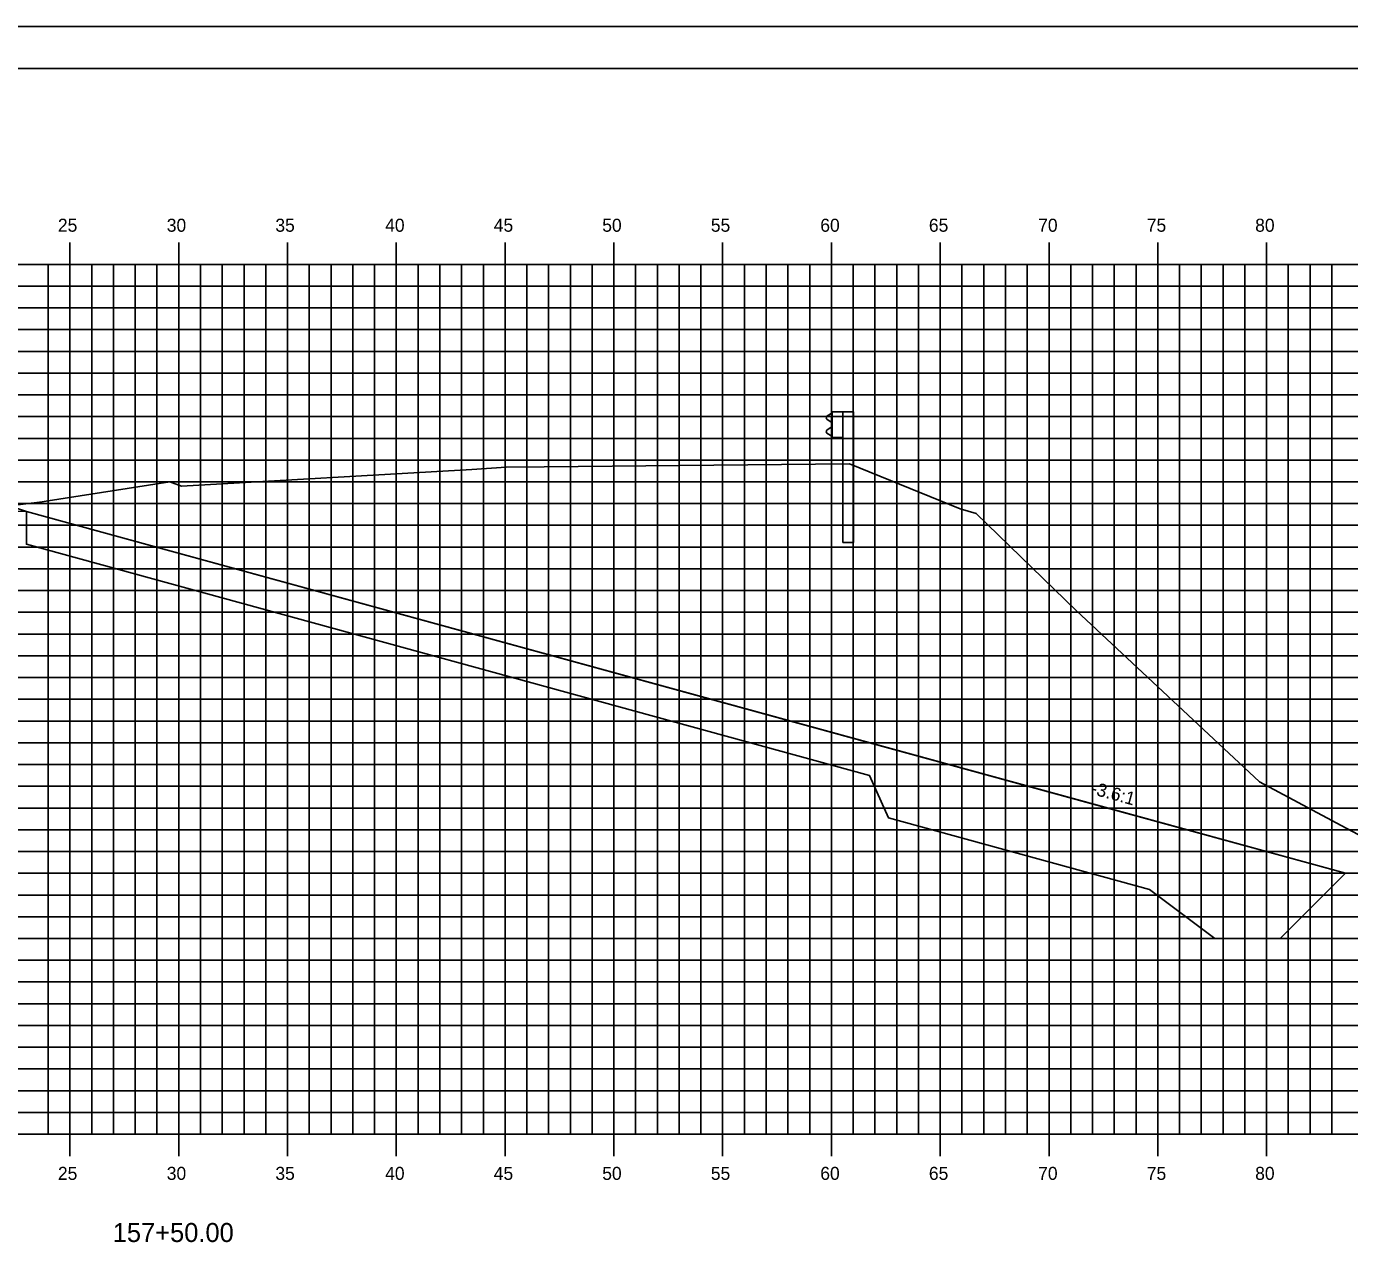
# Model space of a CAD drawing. Extents: x 850598 to 870284, y 366541 to 366651.
# Drawn here: x 852891.5 to 852952.3, y 366595.1 to 366651.2 of the extents above; entities that cross this region are included whole.
import ezdxf

# ---------------------------------------------------------------- set-up
doc = ezdxf.new("R2010")
doc.units = 0
for name, color, linetype in [('ANNOTATION', 7, 'Continuous'), ('BORDER', 7, 'Continuous'), ('D_Drainage_RipRap', 7, 'Continuous'), ('D_Roadway_Centerline', 7, 'Continuous'), ('D_Roadway_SlopeLines', 7, 'Continuous'), ('D_Roadway_SubGrade', 7, 'Continuous'), ('H_V ANNOTATION', 7, 'Continuous'), ('MAJOR', 7, 'Continuous'), ('MINOR', 7, 'Continuous'), ('PLOT BOUNDARY', 7, 'Continuous'), ('S_Guardrail_Beam', 7, 'Continuous'), ('S_Roadway_Centerline', 7, 'Continuous')]:
    doc.layers.add(name, color=color, linetype=linetype)

msp = doc.modelspace()

# ---------------------------------------------------------------- linework, layer by layer
at = {"layer": 'BORDER'}
msp.add_line((852983.463, 366649.225), (852823.463, 366649.225), dxfattribs=at)
at = {"layer": 'D_Drainage_RipRap'}
msp.add_lwpolyline([(852930.216, 366618.225), (852942.226, 366614.931), (852952.088, 366612.225), (852949.088, 366609.225), (852946.088, 366609.225), (852943.088, 366611.481), (852931.078, 366614.775), (852930.216, 366616.725), (852891.462, 366627.356), (852891.462, 366628.856)], close=True, dxfattribs=at)
at = {"layer": 'D_Roadway_Centerline'}
msp.add_lwpolyline([(852836.866, 366625.444), (852843.462, 366627.643), (852847.264, 366628.91), (852853.462, 366630.976), (852857.462, 366631.216), (852868.462, 366631.546), (852879.462, 366631.216), (852883.462, 366630.976), (852885.462, 366630.856), (852891.462, 366628.856), (852930.216, 366618.225), (852942.226, 366614.931), (852952.088, 366612.225), (852956.088, 366612.225)], dxfattribs=at)
at = {"layer": 'D_Roadway_SlopeLines'}
msp.add_lwpolyline([(852891.462, 366628.856), (852952.088, 366612.225), (852952.088, 366612.225)], dxfattribs=at)
at = {"layer": 'D_Roadway_SubGrade'}
msp.add_lwpolyline([(852879.462, 366630.716), (852880.462, 366630.656), (852880.462, 366630.906), (852885.462, 366630.606), (852885.462, 366630.856), (852891.462, 366628.856), (852879.462, 366629.216)], close=True, dxfattribs=at)
at = {"layer": 'MAJOR'}
for p, q in [((852893.462, 366641.227), (852893.462, 366640.225)), ((852893.462, 366641.227), (852893.462, 366640.225)), ((852898.462, 366641.227), (852898.462, 366640.225)), ((852898.462, 366641.227), (852898.462, 366640.225)), ((852903.462, 366641.227), (852903.462, 366640.225)), ((852903.462, 366641.227), (852903.462, 366640.225)), ((852908.462, 366641.227), (852908.462, 366640.225)), ((852908.462, 366641.227), (852908.462, 366640.225)), ((852913.462, 366641.227), (852913.462, 366640.225)), ((852913.462, 366641.227), (852913.462, 366640.225)), ((852918.462, 366641.227), (852918.462, 366640.225)), ((852918.462, 366641.227), (852918.462, 366640.225)), ((852923.462, 366641.227), (852923.462, 366640.225)), ((852923.462, 366641.227), (852923.462, 366640.225)), ((852928.462, 366641.227), (852928.462, 366640.225)), ((852928.462, 366641.227), (852928.462, 366640.225)), ((852933.462, 366641.227), (852933.462, 366640.225)), ((852933.462, 366641.227), (852933.462, 366640.225)), ((852938.462, 366641.227), (852938.462, 366640.225)), ((852938.462, 366641.227), (852938.462, 366640.225)), ((852943.462, 366641.227), (852943.462, 366640.225)), ((852943.462, 366641.227), (852943.462, 366640.225)), ((852948.462, 366641.227), (852948.462, 366640.225)), ((852948.462, 366641.227), (852948.462, 366640.225)), ((852828.462, 366640.225), (852968.462, 366640.225)), ((852828.462, 366640.225), (852968.462, 366640.225)), ((852828.462, 366640.225), (852968.462, 366640.225)), ((852828.462, 366640.225), (852968.462, 366640.225)), ((852893.462, 366600.225), (852893.462, 366640.225)), ((852893.462, 366600.225), (852893.462, 366640.225)), ((852898.462, 366600.225), (852898.462, 366640.225)), ((852898.462, 366600.225), (852898.462, 366640.225)), ((852903.462, 366600.225), (852903.462, 366640.225)), ((852903.462, 366600.225), (852903.462, 366640.225)), ((852908.462, 366600.225), (852908.462, 366640.225)), ((852908.462, 366600.225), (852908.462, 366640.225)), ((852913.462, 366600.225), (852913.462, 366640.225)), ((852913.462, 366600.225), (852913.462, 366640.225)), ((852918.462, 366600.225), (852918.462, 366640.225)), ((852918.462, 366600.225), (852918.462, 366640.225)), ((852923.462, 366600.225), (852923.462, 366640.225)), ((852923.462, 366600.225), (852923.462, 366640.225)), ((852928.462, 366600.225), (852928.462, 366640.225)), ((852928.462, 366600.225), (852928.462, 366640.225)), ((852933.462, 366600.225), (852933.462, 366640.225)), ((852933.462, 366600.225), (852933.462, 366640.225)), ((852938.462, 366600.225), (852938.462, 366640.225)), ((852938.462, 366600.225), (852938.462, 366640.225)), ((852943.462, 366600.225), (852943.462, 366640.225)), ((852943.462, 366600.225), (852943.462, 366640.225)), ((852948.462, 366600.225), (852948.462, 366640.225)), ((852948.462, 366600.225), (852948.462, 366640.225)), ((852828.462, 366635.225), (852968.462, 366635.225)), ((852828.462, 366635.225), (852968.462, 366635.225)), ((852828.462, 366630.225), (852968.462, 366630.225)), ((852828.462, 366630.225), (852968.462, 366630.225)), ((852828.462, 366625.225), (852968.462, 366625.225)), ((852828.462, 366625.225), (852968.462, 366625.225)), ((852828.462, 366620.225), (852968.462, 366620.225)), ((852828.462, 366620.225), (852968.462, 366620.225)), ((852828.462, 366615.225), (852968.462, 366615.225)), ((852828.462, 366615.225), (852968.462, 366615.225)), ((852828.462, 366610.225), (852968.462, 366610.225)), ((852828.462, 366610.225), (852968.462, 366610.225)), ((852828.462, 366605.225), (852968.462, 366605.225)), ((852828.462, 366605.225), (852968.462, 366605.225)), ((852828.462, 366600.225), (852968.462, 366600.225)), ((852828.462, 366600.225), (852968.462, 366600.225)), ((852828.462, 366600.225), (852968.462, 366600.225)), ((852828.462, 366600.225), (852968.462, 366600.225)), ((852893.462, 366599.223), (852893.462, 366600.225)), ((852893.462, 366599.223), (852893.462, 366600.225)), ((852898.462, 366599.223), (852898.462, 366600.225)), ((852898.462, 366599.223), (852898.462, 366600.225)), ((852903.462, 366599.223), (852903.462, 366600.225)), ((852903.462, 366599.223), (852903.462, 366600.225)), ((852908.462, 366599.223), (852908.462, 366600.225)), ((852908.462, 366599.223), (852908.462, 366600.225)), ((852913.462, 366599.223), (852913.462, 366600.225)), ((852913.462, 366599.223), (852913.462, 366600.225)), ((852918.462, 366599.223), (852918.462, 366600.225)), ((852918.462, 366599.223), (852918.462, 366600.225)), ((852923.462, 366599.223), (852923.462, 366600.225)), ((852923.462, 366599.223), (852923.462, 366600.225)), ((852928.462, 366599.223), (852928.462, 366600.225)), ((852928.462, 366599.223), (852928.462, 366600.225)), ((852933.462, 366599.223), (852933.462, 366600.225)), ((852933.462, 366599.223), (852933.462, 366600.225)), ((852938.462, 366599.223), (852938.462, 366600.225)), ((852938.462, 366599.223), (852938.462, 366600.225)), ((852943.462, 366599.223), (852943.462, 366600.225)), ((852943.462, 366599.223), (852943.462, 366600.225)), ((852948.462, 366599.223), (852948.462, 366600.225)), ((852948.462, 366599.223), (852948.462, 366600.225))]:
    msp.add_line(p, q, dxfattribs=at)
at = {"layer": 'MINOR'}
for p, q in [((852892.462, 366600.225), (852892.462, 366640.225)), ((852892.462, 366600.225), (852892.462, 366640.225)), ((852894.462, 366600.225), (852894.462, 366640.225)), ((852894.462, 366600.225), (852894.462, 366640.225)), ((852895.462, 366600.225), (852895.462, 366640.225)), ((852895.462, 366600.225), (852895.462, 366640.225)), ((852896.462, 366600.225), (852896.462, 366640.225)), ((852896.462, 366600.225), (852896.462, 366640.225)), ((852897.462, 366600.225), (852897.462, 366640.225)), ((852897.462, 366600.225), (852897.462, 366640.225)), ((852899.462, 366600.225), (852899.462, 366640.225)), ((852899.462, 366600.225), (852899.462, 366640.225)), ((852900.462, 366600.225), (852900.462, 366640.225)), ((852900.462, 366600.225), (852900.462, 366640.225)), ((852901.462, 366600.225), (852901.462, 366640.225)), ((852901.462, 366600.225), (852901.462, 366640.225)), ((852902.462, 366600.225), (852902.462, 366640.225)), ((852902.462, 366600.225), (852902.462, 366640.225)), ((852904.462, 366600.225), (852904.462, 366640.225)), ((852904.462, 366600.225), (852904.462, 366640.225)), ((852905.462, 366600.225), (852905.462, 366640.225)), ((852905.462, 366600.225), (852905.462, 366640.225)), ((852906.462, 366600.225), (852906.462, 366640.225)), ((852906.462, 366600.225), (852906.462, 366640.225)), ((852907.462, 366600.225), (852907.462, 366640.225)), ((852907.462, 366600.225), (852907.462, 366640.225)), ((852909.462, 366600.225), (852909.462, 366640.225)), ((852909.462, 366600.225), (852909.462, 366640.225)), ((852910.462, 366600.225), (852910.462, 366640.225)), ((852910.462, 366600.225), (852910.462, 366640.225)), ((852911.462, 366600.225), (852911.462, 366640.225)), ((852911.462, 366600.225), (852911.462, 366640.225)), ((852912.462, 366600.225), (852912.462, 366640.225)), ((852912.462, 366600.225), (852912.462, 366640.225)), ((852914.462, 366600.225), (852914.462, 366640.225)), ((852914.462, 366600.225), (852914.462, 366640.225)), ((852915.462, 366600.225), (852915.462, 366640.225)), ((852915.462, 366600.225), (852915.462, 366640.225)), ((852916.462, 366600.225), (852916.462, 366640.225)), ((852916.462, 366600.225), (852916.462, 366640.225)), ((852917.462, 366600.225), (852917.462, 366640.225)), ((852917.462, 366600.225), (852917.462, 366640.225)), ((852919.462, 366600.225), (852919.462, 366640.225)), ((852919.462, 366600.225), (852919.462, 366640.225)), ((852920.462, 366600.225), (852920.462, 366640.225)), ((852920.462, 366600.225), (852920.462, 366640.225)), ((852921.462, 366600.225), (852921.462, 366640.225)), ((852921.462, 366600.225), (852921.462, 366640.225)), ((852922.462, 366600.225), (852922.462, 366640.225)), ((852922.462, 366600.225), (852922.462, 366640.225)), ((852924.462, 366600.225), (852924.462, 366640.225)), ((852924.462, 366600.225), (852924.462, 366640.225)), ((852925.462, 366600.225), (852925.462, 366640.225)), ((852925.462, 366600.225), (852925.462, 366640.225)), ((852926.462, 366600.225), (852926.462, 366640.225)), ((852926.462, 366600.225), (852926.462, 366640.225)), ((852927.462, 366600.225), (852927.462, 366640.225)), ((852927.462, 366600.225), (852927.462, 366640.225)), ((852929.462, 366600.225), (852929.462, 366640.225)), ((852929.462, 366600.225), (852929.462, 366640.225)), ((852930.462, 366600.225), (852930.462, 366640.225)), ((852930.462, 366600.225), (852930.462, 366640.225)), ((852931.462, 366600.225), (852931.462, 366640.225)), ((852931.462, 366600.225), (852931.462, 366640.225)), ((852932.462, 366600.225), (852932.462, 366640.225)), ((852932.462, 366600.225), (852932.462, 366640.225)), ((852934.462, 366600.225), (852934.462, 366640.225)), ((852934.462, 366600.225), (852934.462, 366640.225)), ((852935.462, 366600.225), (852935.462, 366640.225)), ((852935.462, 366600.225), (852935.462, 366640.225)), ((852936.462, 366600.225), (852936.462, 366640.225)), ((852936.462, 366600.225), (852936.462, 366640.225)), ((852937.462, 366600.225), (852937.462, 366640.225)), ((852937.462, 366600.225), (852937.462, 366640.225)), ((852939.462, 366600.225), (852939.462, 366640.225)), ((852939.462, 366600.225), (852939.462, 366640.225)), ((852940.462, 366600.225), (852940.462, 366640.225)), ((852940.462, 366600.225), (852940.462, 366640.225)), ((852941.462, 366600.225), (852941.462, 366640.225)), ((852941.462, 366600.225), (852941.462, 366640.225)), ((852942.462, 366600.225), (852942.462, 366640.225)), ((852942.462, 366600.225), (852942.462, 366640.225)), ((852944.462, 366600.225), (852944.462, 366640.225)), ((852944.462, 366600.225), (852944.462, 366640.225)), ((852945.462, 366600.225), (852945.462, 366640.225)), ((852945.462, 366600.225), (852945.462, 366640.225)), ((852946.462, 366600.225), (852946.462, 366640.225)), ((852946.462, 366600.225), (852946.462, 366640.225)), ((852947.462, 366600.225), (852947.462, 366640.225)), ((852947.462, 366600.225), (852947.462, 366640.225)), ((852949.462, 366600.225), (852949.462, 366640.225)), ((852949.462, 366600.225), (852949.462, 366640.225)), ((852950.462, 366600.225), (852950.462, 366640.225)), ((852950.462, 366600.225), (852950.462, 366640.225)), ((852951.462, 366600.225), (852951.462, 366640.225)), ((852951.462, 366600.225), (852951.462, 366640.225)), ((852828.462, 366639.225), (852968.462, 366639.225)), ((852828.462, 366639.225), (852968.462, 366639.225)), ((852828.462, 366638.225), (852968.462, 366638.225)), ((852828.462, 366638.225), (852968.462, 366638.225)), ((852828.462, 366637.225), (852968.462, 366637.225)), ((852828.462, 366637.225), (852968.462, 366637.225)), ((852828.462, 366636.225), (852968.462, 366636.225)), ((852828.462, 366636.225), (852968.462, 366636.225)), ((852828.462, 366634.225), (852968.462, 366634.225)), ((852828.462, 366634.225), (852968.462, 366634.225)), ((852828.462, 366633.225), (852968.462, 366633.225)), ((852828.462, 366633.225), (852968.462, 366633.225)), ((852828.462, 366632.225), (852968.462, 366632.225)), ((852828.462, 366632.225), (852968.462, 366632.225)), ((852828.462, 366631.225), (852968.462, 366631.225)), ((852828.462, 366631.225), (852968.462, 366631.225)), ((852828.462, 366629.225), (852968.462, 366629.225)), ((852828.462, 366629.225), (852968.462, 366629.225)), ((852828.462, 366628.225), (852968.462, 366628.225)), ((852828.462, 366628.225), (852968.462, 366628.225)), ((852828.462, 366627.225), (852968.462, 366627.225)), ((852828.462, 366627.225), (852968.462, 366627.225)), ((852828.462, 366626.225), (852968.462, 366626.225)), ((852828.462, 366626.225), (852968.462, 366626.225)), ((852828.462, 366624.225), (852968.462, 366624.225)), ((852828.462, 366624.225), (852968.462, 366624.225)), ((852828.462, 366623.225), (852968.462, 366623.225)), ((852828.462, 366623.225), (852968.462, 366623.225)), ((852828.462, 366622.225), (852968.462, 366622.225)), ((852828.462, 366622.225), (852968.462, 366622.225)), ((852828.462, 366621.225), (852968.462, 366621.225)), ((852828.462, 366621.225), (852968.462, 366621.225)), ((852828.462, 366619.225), (852968.462, 366619.225)), ((852828.462, 366619.225), (852968.462, 366619.225)), ((852828.462, 366618.225), (852968.462, 366618.225)), ((852828.462, 366618.225), (852968.462, 366618.225)), ((852828.462, 366617.225), (852968.462, 366617.225)), ((852828.462, 366617.225), (852968.462, 366617.225)), ((852828.462, 366616.225), (852968.462, 366616.225)), ((852828.462, 366616.225), (852968.462, 366616.225)), ((852828.462, 366614.225), (852968.462, 366614.225)), ((852828.462, 366614.225), (852968.462, 366614.225)), ((852828.462, 366613.225), (852968.462, 366613.225)), ((852828.462, 366613.225), (852968.462, 366613.225)), ((852828.462, 366612.225), (852968.462, 366612.225)), ((852828.462, 366612.225), (852968.462, 366612.225)), ((852828.462, 366611.225), (852968.462, 366611.225)), ((852828.462, 366611.225), (852968.462, 366611.225)), ((852828.462, 366609.225), (852968.462, 366609.225)), ((852828.462, 366609.225), (852968.462, 366609.225)), ((852828.462, 366608.225), (852968.462, 366608.225)), ((852828.462, 366608.225), (852968.462, 366608.225)), ((852828.462, 366607.225), (852968.462, 366607.225)), ((852828.462, 366607.225), (852968.462, 366607.225)), ((852828.462, 366606.225), (852968.462, 366606.225)), ((852828.462, 366606.225), (852968.462, 366606.225)), ((852828.462, 366604.225), (852968.462, 366604.225)), ((852828.462, 366604.225), (852968.462, 366604.225)), ((852828.462, 366603.225), (852968.462, 366603.225)), ((852828.462, 366603.225), (852968.462, 366603.225)), ((852828.462, 366602.225), (852968.462, 366602.225)), ((852828.462, 366602.225), (852968.462, 366602.225)), ((852828.462, 366601.225), (852968.462, 366601.225)), ((852828.462, 366601.225), (852968.462, 366601.225))]:
    msp.add_line(p, q, dxfattribs=at)
at = {"layer": 'PLOT BOUNDARY'}
msp.add_lwpolyline([(852815.369, 366541.166), (852985.369, 366541.166), (852985.369, 366651.166), (852815.369, 366651.166)], close=True, dxfattribs=at)
at = {"layer": 'S_Guardrail_Beam'}
for p, q in [((852928.398, 366633.343), (852928.255, 366633.243)), ((852928.497, 366633.365), (852928.415, 366633.35)), ((852928.497, 366633.438), (852928.986, 366633.438)), ((852928.497, 366632.271), (852928.497, 366633.438)), ((852928.986, 366633.438), (852929.478, 366633.438)), ((852928.986, 366633.438), (852928.986, 366632.271)), ((852929.478, 366633.438), (852929.478, 366627.438)), ((852928.255, 366633.1), (852928.45, 366632.964)), ((852928.45, 366632.744), (852928.255, 366632.608)), ((852928.484, 366632.9), (852928.484, 366632.809)), ((852928.255, 366632.465), (852928.398, 366632.365)), ((852928.415, 366632.358), (852928.497, 366632.344)), ((852928.986, 366632.271), (852928.497, 366632.271)), ((852928.986, 366627.438), (852928.986, 366632.271)), ((852928.986, 366627.438), (852929.478, 366627.438))]:
    msp.add_line(p, q, dxfattribs=at)
for centre, major_axis, start_param, end_param in [((852928.422, 366633.309), (-0.0417, 0), 4.886922, 5.323254), ((852928.305, 366633.172), (-0.0877, 0), 5.323254, 7.243116), ((852928.405, 366632.9), (0.0789, 0), 0, 0.959931), ((852928.405, 366632.809), (0.0789, 0), 5.323254, 6.283185), ((852928.305, 366632.537), (-0.0877, 0), 5.323254, 7.243116), ((852928.422, 366632.399), (-0.0417, 0), 0.959931, 1.396263)]:
    msp.add_ellipse(centre, major_axis=major_axis, ratio=0.995501, start_param=start_param, end_param=end_param, dxfattribs=at)
at = {"layer": 'S_Roadway_Centerline'}
msp.add_lwpolyline([(852828.462, 366625.667), (852838.893, 366625.391), (852839.618, 366625.256), (852857.892, 366626.509), (852872.009, 366627.221), (852890.436, 366629.092), (852892.183, 366629.311), (852892.466, 366629.345), (852898.047, 366630.229), (852898.581, 366630.02), (852911.931, 366630.785), (852913.515, 366630.895), (852915.257, 366630.911), (852929.296, 366631.052), (852934.385, 366628.985), (852935.121, 366628.765), (852939.716, 366624.309), (852948.133, 366616.435), (852952.345, 366614.175), (852968.285, 366605.874), (852968.462, 366605.855)], dxfattribs=at)

# ---------------------------------------------------------------- texts
at = {"layer": 'ANNOTATION'}
msp.add_text('-3.6:1', height=0.6, rotation=344.65995, dxfattribs=at).set_placement((852940.347, 366615.883))
at = {"layer": 'H_V ANNOTATION'}
for s, height, p in [('25', 0.6, (852892.908, 366641.725)), ('30', 0.6, (852897.911, 366641.725)), ('35', 0.6, (852902.903, 366641.725)), ('40', 0.6, (852907.949, 366641.725)), ('45', 0.6, (852912.941, 366641.725)), ('50', 0.6, (852917.927, 366641.725)), ('55', 0.6, (852922.919, 366641.725)), ('60', 0.6, (852927.949, 366641.725)), ('65', 0.6, (852932.941, 366641.725)), ('70', 0.6, (852937.964, 366641.725)), ('75', 0.6, (852942.956, 366641.725)), ('80', 0.6, (852947.938, 366641.725)), ('25', 0.6, (852892.908, 366598.125)), ('30', 0.6, (852897.911, 366598.125)), ('35', 0.6, (852902.903, 366598.125)), ('40', 0.6, (852907.949, 366598.125)), ('45', 0.6, (852912.941, 366598.125)), ('50', 0.6, (852917.927, 366598.125)), ('55', 0.6, (852922.919, 366598.125)), ('60', 0.6, (852927.949, 366598.125)), ('65', 0.6, (852932.941, 366598.125)), ('70', 0.6, (852937.964, 366598.125)), ('75', 0.6, (852942.956, 366598.125)), ('80', 0.6, (852947.938, 366598.125)), ('157+50.00', 0.875, (852895.427, 366595.268))]:
    msp.add_text(s, height=height, dxfattribs=at).set_placement(p)
at = {"layer": 'S_Roadway_Centerline'}
for s, p in [('C', (852913.51, 366630.895)), ('L', (852913.515, 366630.888))]:
    msp.add_text(s, height=0.0146, dxfattribs=at).set_placement(p)

doc.saveas('drawing.dxf')
